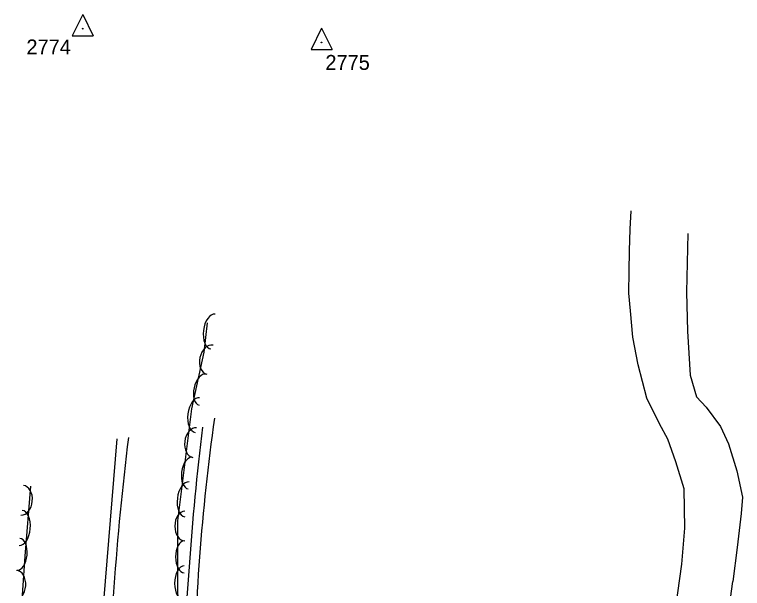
# Model space of a CAD drawing. Extents: x 954793 to 988390, y 1867850 to 1924428.
# Drawn here: x 954992.1 to 955235.6, y 1924236.4 to 1924428.4 of the extents above; entities that cross this region are included whole.
import ezdxf

# ---------------------------------------------------------------- set-up
doc = ezdxf.new("R2010")
doc.units = 0
for name, color, linetype in [('S_EDGE_PAVEMENT', 7, 'Continuous'), ('S_EXIST_ROW', 7, 'Continuous'), ('S_EXIST_ROW_ANNOT', 7, 'Continuous'), ('S_SHOULDER', 7, 'Continuous'), ('S_STREAM', 7, 'Continuous'), ('S_TREE', 7, 'Continuous')]:
    doc.layers.add(name, color=color, linetype=linetype)

msp = doc.modelspace()

# ---------------------------------------------------------------- linework, layer by layer
at = {"layer": 'S_EDGE_PAVEMENT'}
for centre, major_axis, ratio, start_param, end_param in [((955960.76, 1924167.62), (-5.59, -979.03), 0.93265, 4.592036, 4.687879), ((955969.51, 1924168.68), (1.81, -954.11), 0.992129, 4.586337, 4.691656)]:
    msp.add_ellipse(centre, major_axis=major_axis, ratio=ratio, start_param=start_param, end_param=end_param, dxfattribs=at)
at = {"layer": 'S_EXIST_ROW'}
for p, q in [((955014.9, 1924428.4), (955011.37, 1924421.31)), ((955014.9, 1924428.4), (955018.39, 1924421.31)), ((955014.88, 1924423.67), (955014.88, 1924423.67)), ((955094.82, 1924423.81), (955091.29, 1924416.72)), ((955094.82, 1924423.81), (955098.31, 1924416.72)), ((955011.37, 1924421.31), (955018.39, 1924421.31)), ((955094.8, 1924419.08), (955094.8, 1924419.08)), ((955091.29, 1924416.72), (955098.31, 1924416.72))]:
    msp.add_line(p, q, dxfattribs=at)
for centre, radius in [((955014.88, 1924423.67), 0.12), ((955014.88, 1924423.67), 0.06), ((955094.8, 1924419.08), 0.12), ((955094.8, 1924419.08), 0.06)]:
    msp.add_circle(centre, radius, dxfattribs=at)
at = {"layer": 'S_SHOULDER'}
msp.add_lwpolyline([(955020.89, 1924212.96), (955021.98, 1924232.05), (955026.42, 1924286.48)], dxfattribs=at)
msp.add_ellipse((955735.68, 1924191.75), major_axis=(35.41, -699.89), ratio=0.975544, start_param=4.517606, end_param=4.650838, dxfattribs=at)
at = {"layer": 'S_STREAM'}
msp.add_line((955228.04, 1924205.7), (955232.44, 1924238.67), dxfattribs=at)
for points in [[(955213.31, 1924230.12), (955215.41, 1924244.47), (955216.42, 1924256.5), (955216.17, 1924269.75), (955213.41, 1924278.77), (955210.68, 1924286.31), (955207.94, 1924291.44), (955203.68, 1924300.07), (955200.74, 1924311.18), (955198.98, 1924320.48), (955198.2, 1924329.22), (955197.63, 1924335.22), (955197.73, 1924342.57), (955197.88, 1924349.37), (955198.05, 1924356.61), (955198.36, 1924362.76)], [(955217.36, 1924355.17), (955216.95, 1924335.53), (955217.28, 1924322.49), (955218.18, 1924307.78), (955220.23, 1924300.55), (955223.49, 1924297.08), (955228.3, 1924290.56), (955230.95, 1924284.74), (955233.79, 1924275.75), (955235.65, 1924266.96), (955235.21, 1924261.47), (955233.87, 1924250.08), (955232.44, 1924238.67)]]:
    msp.add_lwpolyline(points, dxfattribs=at)
at = {"layer": 'S_TREE'}
for points in [[(955146.02, 1923855.75), (955130.56, 1923887.7), (955117.16, 1923915.41), (955112.63, 1923927.07), (955107.11, 1923937.43), (955082.4, 1923975.8), (955068.45, 1924011.66), (955060.1, 1924040.46), (955054.02, 1924076.65), (955050.12, 1924117.13), (955046.05, 1924151.69), (955045.43, 1924178.1), (955046.08, 1924197.81), (955046.82, 1924209.73), (955046.72, 1924258.98), (955051.41, 1924296.47), (955055.57, 1924315.47), (955056.7, 1924325.22)], [(954997.44, 1924270.62), (954995.48, 1924247.2), (954993.92, 1924224.43)]]:
    msp.add_lwpolyline(points, dxfattribs=at)
for centre, major_axis, ratio in [((955058.5, 1924322.33), (-0.68, -5.83), 0.55008), ((955057.45, 1924312.9), (-1.06, -4.84), 0.685311), ((955054.99, 1924302.89), (-1.15, -5.22), 0.540699), ((955053.29, 1924294.39), (-0.73, -5.82), 0.55008), ((955052.4, 1924285.17), (-0.61, -4.92), 0.685311), ((955050.86, 1924274.98), (-0.66, -5.31), 0.540699), ((954994.65, 1924265.88), (0.41, 4.94), 0.685311), ((955049.76, 1924266.18), (-0.73, -5.82), 0.55008), ((954994.14, 1924256.64), (0.49, 5.85), 0.55008), ((955049.11, 1924257.25), (0.01, -4.96), 0.685311), ((954993.4, 1924247.8), (0.45, 5.33), 0.540699), ((955048.87, 1924246.94), (0.01, -5.35), 0.540699), ((955048.89, 1924238.08), (0.01, -5.87), 0.55008), ((954992.43, 1924237.5), (0.34, 4.94), 0.685311)]:
    msp.add_ellipse(centre, major_axis=major_axis, ratio=ratio, start_param=3.141593, end_param=6.283185, dxfattribs=at)

# ---------------------------------------------------------------- texts
at = {"layer": 'S_EXIST_ROW_ANNOT'}
for s, p in [('2774', (954996.05, 1924415.05)), ('2775', (955096.09, 1924409.88))]:
    msp.add_text(s, height=5, dxfattribs=at).set_placement(p)

doc.saveas('drawing.dxf')
